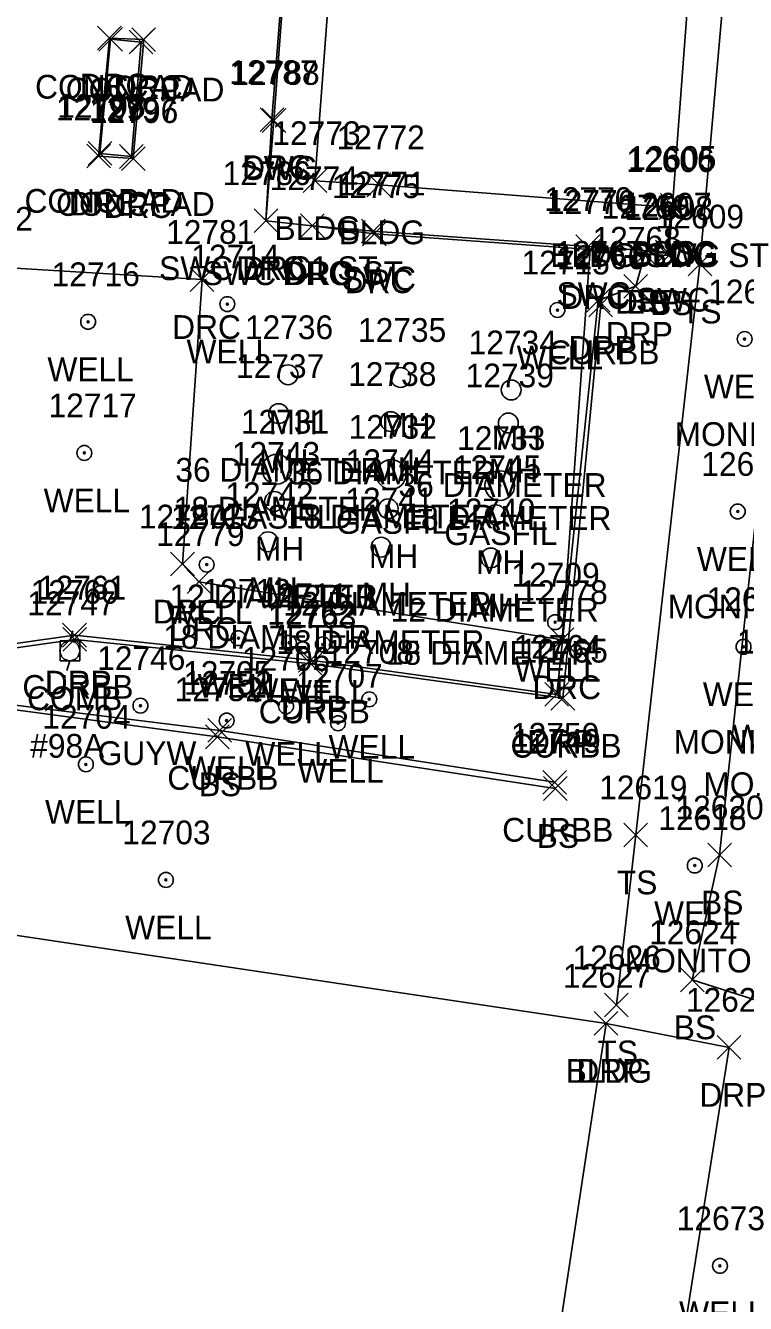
# Model space of a CAD drawing. Extents: x 1769141 to 1770911, y 735471 to 741449.
# Drawn here: x 1770070.1 to 1770130.8, y 741274.6 to 741382.2 of the extents above; entities that cross this region are included whole.
import ezdxf

# ---------------------------------------------------------------- set-up
doc = ezdxf.new("R2010")
doc.units = 0
for name, color, linetype in [('L_A', 7, 'Continuous'), ('L_I', 7, 'Continuous'), ('L_TIC', 7, 'Continuous'), ('LBC', 7, 'Continuous'), ('LELB', 7, 'Continuous'), ('LS', 7, 'Continuous'), ('R_A', 7, 'Continuous'), ('R_I', 7, 'Continuous'), ('R_TIC', 7, 'Continuous'), ('RC', 7, 'Continuous'), ('RDP', 7, 'Continuous'), ('RSW', 7, 'Continuous'), ('U_A', 7, 'Continuous'), ('U_C', 7, 'Continuous'), ('U_I', 7, 'Continuous'), ('UMFC', 7, 'Continuous'), ('UP', 7, 'Continuous'), ('UPGW', 7, 'Continuous'), ('UUMH', 7, 'Continuous'), ('UWW', 7, 'Continuous')]:
    doc.layers.add(name, color=color, linetype=linetype)

msp = doc.modelspace()

# ---------------------------------------------------------------- linework, layer by layer
at = {"layer": 'L_TIC'}
for points in [[(1770076.31, 741380.03), (1770078.31, 741382.03)], [(1770078.31, 741380.03), (1770076.31, 741382.03)], [(1770078.88, 741379.79), (1770080.88, 741381.79)], [(1770080.88, 741379.79), (1770078.88, 741381.79)], [(1770078.88, 741379.79), (1770080.88, 741381.79)], [(1770080.88, 741379.79), (1770078.88, 741381.79)], [(1770075.42, 741370.42), (1770077.42, 741372.42)], [(1770077.42, 741370.42), (1770075.42, 741372.42)], [(1770078.07, 741370.16), (1770080.07, 741372.16)], [(1770080.07, 741370.16), (1770078.07, 741372.16)], [(1770078.07, 741370.16), (1770080.07, 741372.16)], [(1770080.07, 741370.16), (1770078.07, 741372.16)], [(1770093.53, 741368.12), (1770095.53, 741370.12)], [(1770095.53, 741368.12), (1770093.53, 741370.12)], [(1770098.94, 741367.77), (1770100.94, 741369.77)], [(1770100.94, 741367.77), (1770098.94, 741369.77)], [(1770123.54, 741365.85), (1770125.54, 741367.85)], [(1770125.54, 741365.85), (1770123.54, 741367.85)], [(1770123.65, 741366.03), (1770125.65, 741368.03)], [(1770125.65, 741366.03), (1770123.65, 741368.03)], [(1770123.65, 741366.03), (1770125.65, 741368.03)], [(1770125.65, 741366.03), (1770123.65, 741368.03)], [(1770121.33, 741361.93), (1770123.33, 741363.93)], [(1770123.33, 741361.93), (1770121.33, 741363.93)], [(1770123.34, 741361.81), (1770125.34, 741363.81)], [(1770125.34, 741361.81), (1770123.34, 741363.81)], [(1770125.97, 741361.1), (1770127.97, 741363.1)], [(1770127.97, 741361.1), (1770125.97, 741363.1)], [(1770085.3, 741321.3), (1770087.3, 741323.3)], [(1770087.3, 741321.3), (1770085.3, 741323.3)], [(1770113.78, 741316.95), (1770115.78, 741318.95)], [(1770115.78, 741316.95), (1770113.78, 741318.95)], [(1770120.56, 741313.04), (1770122.56, 741315.04)], [(1770122.56, 741313.04), (1770120.56, 741315.04)], [(1770127.63, 741311.35), (1770129.63, 741313.35)], [(1770129.63, 741311.35), (1770127.63, 741313.35)], [(1770125.33, 741300.84), (1770127.33, 741302.84)], [(1770127.33, 741300.84), (1770125.33, 741302.84)], [(1770118.93, 741298.73), (1770120.93, 741300.73)], [(1770120.93, 741298.73), (1770118.93, 741300.73)], [(1770118.07, 741297.17), (1770120.07, 741299.17)], [(1770120.07, 741297.17), (1770118.07, 741299.17)], [(1770118.07, 741297.17), (1770120.07, 741299.17)], [(1770120.07, 741297.17), (1770118.07, 741299.17)]]:
    msp.add_lwpolyline(points, dxfattribs=at)
at = {"layer": 'LBC'}
for points in [[(1770129.17, 741426.9), (1770124.65, 741367.03), (1770124.54, 741366.85), (1770099.94, 741368.77), (1770094.53, 741369.12), (1770099.05, 741429.14)], [(1770119.07, 741298.17), (1770112.98, 741258.09), (1770098.13, 741260.17), (1770089.4, 741261.31), (1770077.05, 741263.13), (1770072.31, 741263.87), (1770052.66, 741266.87), (1770058.9, 741307.15)], [(1770119.07, 741298.17), (1770058.9, 741307.15)]]:
    msp.add_lwpolyline(points, dxfattribs=at)
at = {"layer": 'LELB'}
for points in [[(1770132.62, 741426.13), (1770126.97, 741362.1), (1770121.56, 741314.04), (1770119.93, 741299.73)], [(1770138.33, 741423.16), (1770133.9, 741361.32), (1770128.63, 741312.35), (1770126.33, 741301.84), (1770135.84, 741298.8), (1770136.67, 741255.46), (1770145.27, 741202.69)], [(1770124.65, 741367.03), (1770124.34, 741362.81), (1770122.33, 741362.93)], [(1770114.78, 741317.95), (1770086.3, 741322.3), (1770064.86, 741325.15), (1770062.58, 741326.38)]]:
    msp.add_lwpolyline(points, dxfattribs=at)
at = {"layer": 'LS'}
for points in [[(1770079.07, 741371.16), (1770076.42, 741371.42), (1770077.31, 741381.03), (1770079.88, 741380.79)], [(1770079.07, 741371.16), (1770079.88, 741380.79)]]:
    msp.add_lwpolyline(points, dxfattribs=at)
at = {"layer": 'R_TIC'}
for points in [[(1770076.21, 741380.13), (1770078.21, 741382.13)], [(1770078.21, 741380.13), (1770076.21, 741382.13)], [(1770079.11, 741380), (1770081.11, 741382)], [(1770081.11, 741380), (1770079.11, 741382)], [(1770079.11, 741380), (1770081.11, 741382)], [(1770081.11, 741380), (1770079.11, 741382)], [(1770089.91, 741373.26), (1770091.91, 741375.26)], [(1770091.91, 741373.26), (1770089.91, 741375.26)], [(1770090.08, 741373.19), (1770092.08, 741375.19)], [(1770092.08, 741373.19), (1770090.08, 741375.19)], [(1770075.3, 741370.19), (1770077.3, 741372.19)], [(1770077.3, 741370.19), (1770075.3, 741372.19)], [(1770078.22, 741369.98), (1770080.22, 741371.98)], [(1770080.22, 741369.98), (1770078.22, 741371.98)], [(1770078.22, 741369.98), (1770080.22, 741371.98)], [(1770080.22, 741369.98), (1770078.22, 741371.98)], [(1770123.54, 741365.85), (1770125.54, 741367.85)], [(1770125.54, 741365.85), (1770123.54, 741367.85)], [(1770089.4, 741364.75), (1770091.4, 741366.75)], [(1770091.4, 741364.75), (1770089.4, 741366.75)], [(1770089.4, 741364.75), (1770091.4, 741366.75)], [(1770091.4, 741364.75), (1770089.4, 741366.75)], [(1770093.31, 741364.33), (1770095.31, 741366.33)], [(1770095.31, 741364.33), (1770093.31, 741366.33)], [(1770093.31, 741364.33), (1770095.31, 741366.33)], [(1770095.31, 741364.33), (1770093.31, 741366.33)], [(1770098.45, 741363.88), (1770100.45, 741365.88)], [(1770100.45, 741363.88), (1770098.45, 741365.88)], [(1770098.54, 741363.65), (1770100.54, 741365.65)], [(1770100.54, 741363.65), (1770098.54, 741365.65)], [(1770116.53, 741362.57), (1770118.53, 741364.57)], [(1770118.53, 741362.57), (1770116.53, 741364.57)], [(1770116.73, 741362.33), (1770118.73, 741364.33)], [(1770118.73, 741362.33), (1770116.73, 741364.33)], [(1770123.22, 741362.1), (1770125.22, 741364.1)], [(1770125.22, 741362.1), (1770123.22, 741364.1)], [(1770121.33, 741361.93), (1770123.33, 741363.93)], [(1770123.33, 741361.93), (1770121.33, 741363.93)], [(1770084.02, 741359.8), (1770086.02, 741361.8)], [(1770086.02, 741359.8), (1770084.02, 741361.8)], [(1770120.56, 741359.23), (1770122.56, 741361.23)], [(1770122.56, 741359.23), (1770120.56, 741361.23)], [(1770117.41, 741358.04), (1770119.41, 741360.04)], [(1770119.41, 741358.04), (1770117.41, 741360.04)], [(1770117.61, 741357.67), (1770119.61, 741359.67)], [(1770119.61, 741357.67), (1770117.61, 741359.67)], [(1770082.37, 741335.84), (1770084.37, 741337.84)], [(1770084.37, 741335.84), (1770082.37, 741337.84)], [(1770083.76, 741334.36), (1770085.76, 741336.36)], [(1770085.76, 741334.36), (1770083.76, 741336.36)], [(1770073.27, 741329.86), (1770075.27, 741331.86)], [(1770075.27, 741329.86), (1770073.27, 741331.86)], [(1770073.29, 741329.5), (1770075.29, 741331.5)], [(1770075.29, 741329.5), (1770073.29, 741331.5)], [(1770114.36, 741329.47), (1770116.36, 741331.47)], [(1770116.36, 741329.47), (1770114.36, 741331.47)], [(1770093.16, 741327.75), (1770095.16, 741329.75)], [(1770095.16, 741327.75), (1770093.16, 741329.75)], [(1770093.21, 741327.44), (1770095.21, 741329.44)], [(1770095.21, 741327.44), (1770093.21, 741329.44)], [(1770113.91, 741324.87), (1770115.91, 741326.87)], [(1770115.91, 741324.87), (1770113.91, 741326.87)], [(1770114.42, 741324.55), (1770116.42, 741326.55)], [(1770116.42, 741324.55), (1770114.42, 741326.55)], [(1770085.51, 741321.84), (1770087.51, 741323.84)], [(1770087.51, 741321.84), (1770085.51, 741323.84)], [(1770113.73, 741317.47), (1770115.73, 741319.47)], [(1770115.73, 741317.47), (1770113.73, 741319.47)], [(1770118.07, 741297.17), (1770120.07, 741299.17)], [(1770120.07, 741297.17), (1770118.07, 741299.17)], [(1770128.43, 741295.15), (1770130.43, 741297.15)], [(1770130.43, 741295.15), (1770128.43, 741297.15)]]:
    msp.add_lwpolyline(points, dxfattribs=at)
at = {"layer": 'RC'}
msp.add_lwpolyline([(1770114.73, 741318.47), (1770086.51, 741322.84), (1770064.95, 741325.5), (1770062.7, 741327.47), (1770064.36, 741329.1), (1770074.29, 741330.5), (1770094.21, 741328.44), (1770115.42, 741325.55), (1770118.61, 741358.67)], dxfattribs=at)
at = {"layer": 'RDP'}
for points in [[(1770094.31, 741365.33), (1770099.54, 741364.65), (1770117.73, 741363.33), (1770115.36, 741330.47), (1770084.76, 741335.36), (1770083.37, 741336.84), (1770085.02, 741360.8), (1770066.91, 741361.91), (1770065.44, 741363.33), (1770069.57, 741410.57), (1770071.17, 741411.81), (1770093.66, 741409.73)], [(1770090.4, 741365.75), (1770090.91, 741374.26), (1770093.66, 741409.73)], [(1770079.22, 741370.98), (1770076.3, 741371.19), (1770077.21, 741381.13), (1770080.11, 741381)], [(1770079.22, 741370.98), (1770080.11, 741381)], [(1770050.18, 741323.86), (1770062.58, 741326.38), (1770062.37, 741327.41), (1770064.35, 741329.46), (1770074.27, 741330.86), (1770094.16, 741328.75), (1770114.91, 741325.87), (1770118.41, 741359.04), (1770121.56, 741360.23), (1770122.33, 741362.93)], [(1770119.07, 741298.17), (1770129.43, 741296.15), (1770123.39, 741257.98), (1770122.92, 741246.96), (1770125.26, 741231.62), (1770133.94, 741193.84), (1770138.73, 741171.94), (1770145.54, 741137.99), (1770152.27, 741119.26), (1770155, 741113.47)]]:
    msp.add_lwpolyline(points, dxfattribs=at)
at = {"layer": 'RSW'}
msp.add_lwpolyline([(1770124.54, 741366.85), (1770124.22, 741363.1), (1770117.53, 741363.57), (1770099.45, 741364.88), (1770094.31, 741365.33), (1770090.4, 741365.75), (1770091.08, 741374.19), (1770093.75, 741409.76), (1770095.49, 741432.32), (1770099.41, 741432.08)], dxfattribs=at)
at = {"layer": 'UMFC'}
for p, q in [((1770091.31, 741344.83), (1770091.31, 741344.83)), ((1770100.96, 741344.39), (1770100.96, 741344.39)), ((1770110.1, 741343.45), (1770110.1, 741343.45))]:
    msp.add_line(p, q, dxfattribs=at)
for centre, radius in [((1770091.31, 741344.83), 1.25), ((1770091.31, 741344.83), 0.0833), ((1770100.96, 741344.39), 1.25), ((1770110.1, 741343.45), 1.25), ((1770100.96, 741344.39), 0.0833), ((1770110.1, 741343.45), 0.0833)]:
    msp.add_circle(centre, radius, dxfattribs=at)
at = {"layer": 'UP'}
for p, q in [((1770074.13, 741331.21), (1770073.88, 741330.37)), ((1770073.05, 741328.71), (1770073.05, 741330.37)), ((1770073.05, 741330.37), (1770074.72, 741330.37)), ((1770074.72, 741330.37), (1770074.72, 741328.71)), ((1770074.72, 741328.71), (1770073.05, 741328.71)), ((1770073.63, 741327.87), (1770073.88, 741328.71)), ((1770073.88, 741329.54), (1770073.88, 741329.54))]:
    msp.add_line(p, q, dxfattribs=at)
msp.add_circle((1770073.88, 741329.54), 0.833, dxfattribs=at)
at = {"layer": 'UPGW'}
for radius in [0.625, 0.0833]:
    msp.add_circle((1770079.83, 741324.92), radius, dxfattribs=at)
at = {"layer": 'UUMH'}
for p, q in [((1770092.27, 741352.78), (1770092.27, 741352.78)), ((1770093.1, 741352.78), (1770093.1, 741352.78)), ((1770101.75, 741352.55), (1770101.75, 741352.55)), ((1770102.59, 741352.55), (1770102.59, 741352.55)), ((1770111.07, 741351.5), (1770111.07, 741351.5)), ((1770111.91, 741351.5), (1770111.91, 741351.5)), ((1770091.47, 741349.51), (1770091.47, 741349.51)), ((1770092.3, 741349.51), (1770092.3, 741349.51)), ((1770100.92, 741348.84), (1770100.92, 741348.84)), ((1770101.75, 741348.84), (1770101.75, 741348.84)), ((1770110.83, 741348.72), (1770110.83, 741348.72)), ((1770111.66, 741348.72), (1770111.66, 741348.72)), ((1770091.12, 741342.12), (1770091.12, 741342.12)), ((1770091.95, 741342.12), (1770091.95, 741342.12)), ((1770100.71, 741341.5), (1770100.71, 741341.5)), ((1770101.55, 741341.5), (1770101.55, 741341.5)), ((1770109.75, 741341), (1770109.75, 741341)), ((1770110.58, 741341), (1770110.58, 741341)), ((1770090.58, 741338.72), (1770090.58, 741338.72)), ((1770091.42, 741338.72), (1770091.42, 741338.72)), ((1770100.11, 741338.27), (1770100.11, 741338.27)), ((1770100.94, 741338.27), (1770100.94, 741338.27)), ((1770109.35, 741337.36), (1770109.35, 741337.36)), ((1770110.18, 741337.36), (1770110.18, 741337.36))]:
    msp.add_line(p, q, dxfattribs=at)
for centre in [(1770092.27, 741352.78), (1770101.75, 741352.55), (1770111.07, 741351.5), (1770091.47, 741349.51), (1770100.92, 741348.84), (1770110.83, 741348.72), (1770091.12, 741342.12), (1770100.71, 741341.5), (1770109.75, 741341), (1770090.58, 741338.72), (1770100.11, 741338.27), (1770109.35, 741337.36)]:
    msp.add_circle(centre, 0.833, dxfattribs=at)
at = {"layer": 'UWW'}
for centre, radius in [((1770087.15, 741358.73), 0.625), ((1770087.15, 741358.73), 0.0833), ((1770114.97, 741358.23), 0.625), ((1770075.42, 741357.24), 0.625), ((1770114.97, 741358.23), 0.0833), ((1770075.42, 741357.24), 0.0833), ((1770130.74, 741355.79), 0.625), ((1770130.74, 741355.79), 0.0833), ((1770075.1, 741346.2), 0.625), ((1770075.1, 741346.2), 0.0833), ((1770130.16, 741341.27), 0.625), ((1770130.16, 741341.27), 0.0833), ((1770085.41, 741336.8), 0.625), ((1770085.41, 741336.8), 0.0833), ((1770114.77, 741331.95), 0.625), ((1770114.77, 741331.95), 0.0833), ((1770088.08, 741330.6), 0.625), ((1770088.08, 741330.6), 0.0833), ((1770092.35, 741330.21), 0.625), ((1770095.2, 741330.08), 0.625), ((1770092.35, 741330.21), 0.0833), ((1770095.2, 741330.08), 0.0833), ((1770130.65, 741329.88), 0.625), ((1770130.65, 741329.88), 0.0833), ((1770092.1, 741324.86), 0.625), ((1770099.11, 741325.46), 0.625), ((1770099.11, 741325.46), 0.0833), ((1770087.09, 741323.67), 0.625), ((1770092.1, 741324.86), 0.0833), ((1770087.09, 741323.67), 0.0833), ((1770096.48, 741323.44), 0.625), ((1770096.48, 741323.44), 0.0833), ((1770075.23, 741319.98), 0.625), ((1770075.23, 741319.98), 0.0833), ((1770126.54, 741311.46), 0.625), ((1770126.54, 741311.46), 0.0833), ((1770081.97, 741310.25), 0.625), ((1770081.97, 741310.25), 0.0833), ((1770128.66, 741277.76), 0.625), ((1770128.66, 741277.76), 0.0833)]:
    msp.add_circle(centre, radius, dxfattribs=at)

# ---------------------------------------------------------------- texts
at = {"layer": 'L_A'}
for s, p in [('CONCPAD', (1770070.95, 741376.03)), ('CONCPAD', (1770073.53, 741375.79)), ('CONCPAD', (1770073.53, 741375.79)), ('CONCPAD', (1770070.06, 741366.42)), ('CONCPAD', (1770072.72, 741366.16)), ('CONCPAD', (1770072.72, 741366.16)), ('BLDG', (1770091.12, 741364.12)), ('BLDG', (1770096.53, 741363.77)), ('BLDG', (1770121.24, 741362.03)), ('BS', (1770123.09, 741362.03)), ('BLDG', (1770121.13, 741361.85)), ('BS', (1770120.77, 741357.93)), ('BS', (1770122.78, 741357.81)), ('TS', (1770125.38, 741357.1)), ('BS', (1770084.74, 741317.3)), ('BS', (1770113.22, 741312.95)), ('TS', (1770119.97, 741309.04)), ('BS', (1770127.07, 741307.35)), ('BS', (1770124.77, 741296.84)), ('TS', (1770118.34, 741294.73)), ('BLDG', (1770115.66, 741293.17)), ('BLDG', (1770115.66, 741293.17))]:
    msp.add_text(s, height=2, dxfattribs=at).set_placement(p)
at = {"layer": 'L_I'}
for s, p in [('12798', (1770072.83, 741374.42)), ('12797', (1770075.48, 741374.16)), ('12797', (1770075.48, 741374.16)), ('12773', (1770090.94, 741372.12)), ('12772', (1770096.35, 741371.77)), ('12606', (1770120.77, 741369.85)), ('12605', (1770120.93, 741370.03)), ('12605', (1770120.93, 741370.03)), ('12769', (1770118.69, 741365.93)), ('12608', (1770120.63, 741365.81)), ('12609', (1770123.25, 741365.1)), ('12752', (1770082.71, 741325.3)), ('12749', (1770111.18, 741320.95)), ('12619', (1770118.48, 741317.04)), ('12620', (1770124.91, 741315.35)), ('12624', (1770122.69, 741304.84)), ('12626', (1770116.24, 741302.73)), ('12627', (1770115.43, 741301.17)), ('12627', (1770115.43, 741301.17))]:
    msp.add_text(s, height=2, dxfattribs=at).set_placement(p)
at = {"layer": 'R_A'}
for s, p in [('DRC', (1770074.7, 741376.13)), ('DRC', (1770077.6, 741376)), ('DRC', (1770077.6, 741376)), ('SWC', (1770088.44, 741369.19)), ('DRC', (1770088.4, 741369.26)), ('DRC', (1770073.79, 741366.19)), ('DRC', (1770076.71, 741365.98)), ('DRC', (1770076.71, 741365.98)), ('BLDG SWC ST', (1770114.36, 741361.85)), ('SWC DRC1 ST', (1770081.4, 741360.75)), ('SWC DRC ST', (1770085.02, 741360.33)), ('DRC', (1770087.89, 741360.75)), ('DRC', (1770091.79, 741360.33)), ('SWC', (1770096.81, 741359.88)), ('DRC', (1770097.03, 741359.65)), ('SWC', (1770114.89, 741358.57)), ('DRC', (1770115.22, 741358.33)), ('DRP', (1770119.82, 741357.93)), ('SWC', (1770121.58, 741358.1)), ('DRC', (1770082.5, 741355.8)), ('DRP', (1770119.05, 741355.23)), ('CURBB', (1770114.2, 741353.67)), ('DRP', (1770115.9, 741354.04)), ('DRC', (1770080.86, 741331.84)), ('DRC', (1770082.24, 741330.36)), ('CURBB', (1770069.88, 741325.5)), ('DRP', (1770071.76, 741325.86)), ('DRC', (1770112.85, 741325.47)), ('CURBB', (1770089.8, 741323.44)), ('DRP', (1770091.64, 741323.75)), ('CURBB', (1770111.01, 741320.55)), ('DRP', (1770112.4, 741320.87)), ('CURBB', (1770082.09, 741317.84)), ('CURBB', (1770110.31, 741313.47)), ('DRP', (1770116.56, 741293.17)), ('DRP', (1770126.92, 741291.15))]:
    msp.add_text(s, height=2, dxfattribs=at).set_placement(p)
at = {"layer": 'R_I'}
for s, p in [('12787', (1770087.32, 741377.26)), ('12788', (1770087.49, 741377.19)), ('12799', (1770072.7, 741374.19)), ('12796', (1770075.58, 741373.98)), ('12796', (1770075.58, 741373.98)), ('12606', (1770120.77, 741369.85)), ('12786', (1770086.75, 741368.75)), ('12786', (1770086.75, 741368.75)), ('12774', (1770090.72, 741368.33)), ('12774', (1770090.72, 741368.33)), ('12775', (1770095.95, 741367.65)), ('12771', (1770096.42, 741367.88)), ('12770', (1770113.85, 741366.57)), ('12776', (1770114.08, 741366.33)), ('12769', (1770118.69, 741365.93)), ('12607', (1770120.51, 741366.1)), ('12782', (1770063.32, 741364.91)), ('12781', (1770081.99, 741363.8)), ('12768', (1770117.92, 741363.23)), ('12767', (1770114.78, 741362.04)), ('12766', (1770114.92, 741361.67)), ('12780', (1770079.69, 741339.84)), ('12779', (1770081.16, 741338.36)), ('12760', (1770070.57, 741333.5)), ('12761', (1770071.2, 741333.86)), ('12778', (1770111.77, 741333.47)), ('12762', (1770090.52, 741331.75)), ('12763', (1770090.58, 741331.44)), ('12764', (1770111.27, 741328.87)), ('12765', (1770111.78, 741328.55)), ('12751', (1770083.48, 741325.84)), ('12750', (1770111.05, 741321.47)), ('12627', (1770115.43, 741301.17)), ('12628', (1770125.79, 741299.15))]:
    msp.add_text(s, height=2, dxfattribs=at).set_placement(p)
at = {"layer": 'U_A'}
for s, p in [('WELL', (1770083.71, 741353.73)), ('WELL', (1770111.53, 741353.23)), ('WELL', (1770071.99, 741352.24)), ('WELL', (1770127.31, 741350.79)), ('MH', (1770090.63, 741347.78)), ('MH', (1770100.12, 741347.55)), ('MH', (1770109.43, 741346.5)), ('MH', (1770089.83, 741344.51)), ('MH', (1770099.28, 741343.84)), ('MH', (1770109.19, 741343.72)), ('WELL', (1770071.67, 741341.2)), ('GASFIL', (1770086.65, 741339.83)), ('GASFIL', (1770096.3, 741339.39)), ('GASFIL', (1770105.44, 741338.45)), ('MH', (1770089.48, 741337.12)), ('MH', (1770099.08, 741336.5)), ('WELL', (1770126.72, 741336.27)), ('MH', (1770108.11, 741336)), ('MH', (1770088.94, 741333.72)), ('MH', (1770098.47, 741333.27)), ('MH', (1770107.71, 741332.36)), ('WELL', (1770081.98, 741331.8)), ('WELL', (1770111.34, 741326.95)), ('WELL', (1770084.64, 741325.6)), ('COMB', (1770070.27, 741324.54)), ('WELL', (1770088.92, 741325.21)), ('WELL', (1770091.76, 741325.08)), ('WELL', (1770127.22, 741324.88)), ('WELL', (1770129.72, 741321.31)), ('WELL', (1770095.68, 741320.46)), ('GUYW', (1770076.22, 741319.92)), ('WELL', (1770088.67, 741319.86)), ('WELL', (1770083.66, 741318.67)), ('WELL', (1770093.05, 741318.44)), ('WELL', (1770071.79, 741314.98)), ('WELL', (1770123.11, 741306.46)), ('WELL', (1770078.54, 741305.25)), ('WELL', (1770125.22, 741272.76))]:
    msp.add_text(s, height=2, dxfattribs=at).set_placement(p)
at = {"layer": 'U_C'}
for s, p in [('MONITOR', (1770124.84, 741346.79)), ('36 DIAMETER', (1770082.77, 741343.78)), ('36 DIAMETER', (1770092.25, 741343.55)), ('36 DIAMETER', (1770101.57, 741342.5)), ('18 DIAMETER', (1770082.63, 741340.51)), ('18 DIAMETER', (1770092.08, 741339.84)), ('18 DIAMETER', (1770101.98, 741339.72)), ('12 DIAMETER', (1770082.28, 741333.12)), ('12 DIAMETER', (1770091.87, 741332.5)), ('12 DIAMETER', (1770100.91, 741332)), ('MONITOR', (1770124.26, 741332.27)), ('18 DIAMETER', (1770081.74, 741329.72)), ('18 DIAMETER', (1770091.27, 741329.27)), ('18 DIAMETER', (1770100.51, 741328.36)), ('#98A', (1770070.54, 741320.54)), ('MONITOR', (1770124.76, 741320.88)), ('MONITOR', (1770127.26, 741317.31)), ('MONITOR', (1770120.64, 741302.46))]:
    msp.add_text(s, height=2, dxfattribs=at).set_placement(p)
at = {"layer": 'U_I'}
for s, p in [('12714', (1770084.12, 741361.73)), ('12715', (1770111.94, 741361.23)), ('12716', (1770072.34, 741360.24)), ('12614', (1770127.67, 741358.79)), ('12736', (1770088.63, 741355.78)), ('12735', (1770098.16, 741355.55)), ('12734', (1770107.48, 741354.5)), ('12737', (1770087.88, 741352.51)), ('12738', (1770097.33, 741351.84)), ('12739', (1770107.23, 741351.72)), ('12717', (1770072.08, 741349.2)), ('12731', (1770088.29, 741347.83)), ('12732', (1770097.37, 741347.39)), ('12733', (1770106.51, 741346.45)), ('12743', (1770087.53, 741345.12)), ('12744', (1770097.12, 741344.5)), ('12745', (1770106.16, 741344)), ('12615', (1770127.09, 741344.27)), ('12742', (1770086.99, 741341.72)), ('12741', (1770097.09, 741341.27)), ('12713', (1770082.39, 741339.8)), ('12740', (1770105.67, 741340.36)), ('12709', (1770111.09, 741334.95)), ('12712', (1770085.05, 741333.6)), ('12711', (1770089.89, 741333.21)), ('12710', (1770092.09, 741333.08)), ('12747', (1770070.29, 741332.54)), ('12616', (1770127.53, 741332.88)), ('12617', (1770130.09, 741329.31)), ('12746', (1770076.18, 741327.92)), ('12706', (1770088.38, 741327.86)), ('12708', (1770095.44, 741328.46)), ('12705', (1770083.42, 741326.67)), ('12707', (1770092.81, 741326.44)), ('12704', (1770071.56, 741322.98)), ('12618', (1770123.47, 741314.46)), ('12703', (1770078.3, 741313.25)), ('12673', (1770125.02, 741280.76))]:
    msp.add_text(s, height=2, dxfattribs=at).set_placement(p)

doc.saveas('drawing.dxf')
